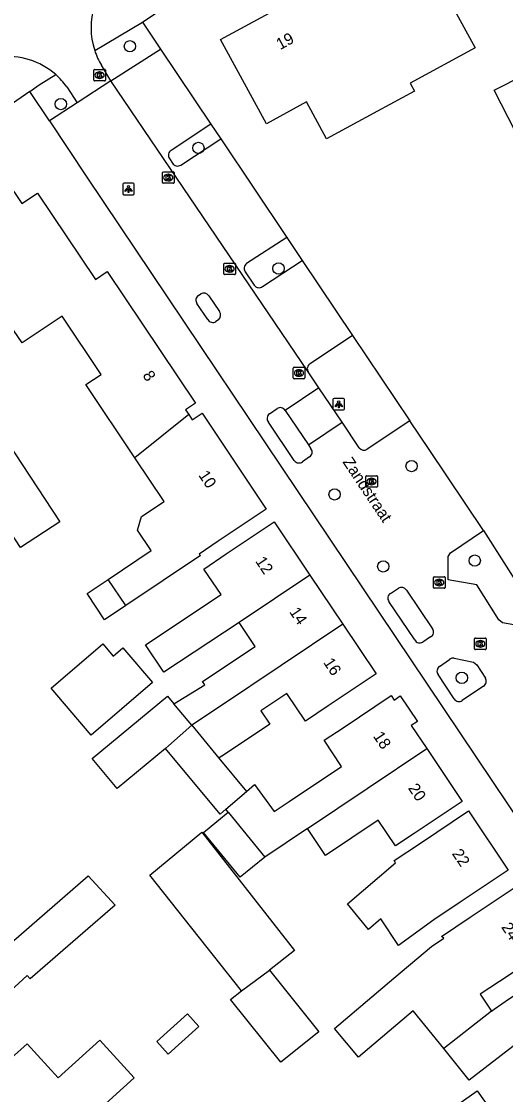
# Model space of a CAD drawing. Extents: x 161772 to 163123, y 383092 to 383917.
# Drawn here: x 162851.1 to 162893, y 383741.7 to 383834.6 of the extents above; entities that cross this region are included whole.
import ezdxf

# ---------------------------------------------------------------- set-up
doc = ezdxf.new("R2010")
doc.units = 0
for name, color, linetype in [('IMGEO_Boom', 7, 'Continuous'), ('IMGEO_Groenvoorziening', 7, 'Continuous'), ('IMGEO_Kolk', 7, 'Continuous'), ('IMGEO_Lichtpunt', 7, 'Continuous'), ('IMGEO_Openbare_ruimte_label', 7, 'Continuous'), ('IMGEO_Pand', 7, 'Continuous'), ('IMGEO_Pand_nummerreeks', 7, 'Continuous'), ('IMGEO_Parkeervlak_open', 7, 'Continuous'), ('IMGEO_Rijbaan_lokaal_open', 7, 'Continuous'), ('IMGEO_Voetpad_open', 7, 'Continuous'), ('IMGEO_Woonerf_open', 7, 'Continuous')]:
    doc.layers.add(name, color=color, linetype=linetype)

msp = doc.modelspace()

# ---------------------------------------------------------------- linework, layer by layer
at = {"layer": 'IMGEO_Boom'}
for centre in [(162860.525, 383832.448), (162854.543, 383827.444), (162866.447, 383823.652), (162873.377, 383813.211), (162884.891, 383796.109), (162878.23, 383793.657), (162890.348, 383787.925), (162882.431, 383787.421), (162889.234, 383777.772)]:
    msp.add_circle(centre, 0.489, dxfattribs=at)
at = {"layer": 'IMGEO_Groenvoorziening'}
for points in [[(162861.605, 383834.552), (162863.168, 383832.214)], [(162853.559, 383826.004), (162851.856, 383828.544)], [(162867.518, 383825.718), (162868.375, 383824.437)], [(162874.086, 383815.893), (162875.418, 383813.913)], [(162891.117, 383790.525), (162895.988, 383782.851)]]:
    msp.add_lwpolyline(points, dxfattribs=at)
at = {"layer": 'IMGEO_Kolk'}
for p, q in [((162857.395, 383829.522), (162857.395, 383830.374)), ((162857.47, 383830.448), (162858.322, 383830.448)), ((162857.883, 383830.228), (162857.908, 383830.228)), ((162858.396, 383830.374), (162858.396, 383829.522)), ((162858.322, 383829.448), (162857.47, 383829.448)), ((162857.906, 383829.668), (162857.881, 383829.668)), ((162863.337, 383820.659), (162863.337, 383821.511)), ((162863.412, 383821.585), (162864.264, 383821.585)), ((162863.825, 383821.365), (162863.85, 383821.365)), ((162864.338, 383821.511), (162864.338, 383820.659)), ((162864.264, 383820.585), (162863.412, 383820.585)), ((162863.848, 383820.805), (162863.823, 383820.805)), ((162868.641, 383812.753), (162868.641, 383813.605)), ((162868.716, 383813.679), (162869.568, 383813.679)), ((162869.129, 383813.459), (162869.154, 383813.459)), ((162869.642, 383813.605), (162869.642, 383812.753)), ((162869.568, 383812.679), (162868.716, 383812.679)), ((162869.152, 383812.899), (162869.127, 383812.899)), ((162874.645, 383803.735), (162874.645, 383804.587)), ((162874.72, 383804.661), (162875.572, 383804.661)), ((162875.133, 383804.441), (162875.158, 383804.441)), ((162875.646, 383804.587), (162875.646, 383803.735)), ((162875.572, 383803.661), (162874.72, 383803.661)), ((162875.156, 383803.881), (162875.131, 383803.881)), ((162880.925, 383794.346), (162880.925, 383795.198)), ((162881, 383795.272), (162881.852, 383795.272)), ((162881.413, 383795.052), (162881.438, 383795.052)), ((162881.926, 383795.198), (162881.926, 383794.346)), ((162881.852, 383794.272), (162881, 383794.272)), ((162881.436, 383794.492), (162881.411, 383794.492)), ((162886.852, 383786.526), (162887.704, 383786.526)), ((162886.777, 383785.6), (162886.777, 383786.452)), ((162887.288, 383785.746), (162887.263, 383785.746)), ((162887.265, 383786.306), (162887.29, 383786.306)), ((162887.778, 383786.452), (162887.778, 383785.6)), ((162887.704, 383785.526), (162886.852, 383785.526)), ((162890.333, 383780.289), (162890.333, 383781.141)), ((162890.408, 383781.215), (162891.26, 383781.215)), ((162890.821, 383780.995), (162890.846, 383780.995)), ((162891.334, 383781.141), (162891.334, 383780.289)), ((162891.26, 383780.215), (162890.408, 383780.215)), ((162890.844, 383780.435), (162890.819, 383780.435))]:
    msp.add_line(p, q, dxfattribs=at)
for points in [[(162857.395, 383829.522), (162857.395, 383830.374)], [(162857.47, 383830.448), (162858.322, 383830.448)], [(162857.716, 383830.148), (162857.839, 383830.148), (162857.839, 383829.997), (162857.969, 383830.148), (162858.133, 383830.148), (162857.987, 383829.997), (162858.14, 383829.748), (162857.988, 383829.748), (162857.903, 383829.912), (162857.839, 383829.845), (162857.839, 383829.748), (162857.716, 383829.748), (162857.716, 383830.148)], [(162858.396, 383830.374), (162858.396, 383829.522)], [(162858.322, 383829.448), (162857.47, 383829.448)], [(162863.337, 383820.659), (162863.337, 383821.511)], [(162863.412, 383821.585), (162864.264, 383821.585)], [(162863.658, 383821.285), (162863.781, 383821.285), (162863.781, 383821.134), (162863.911, 383821.285), (162864.075, 383821.285), (162863.929, 383821.134), (162864.082, 383820.885), (162863.93, 383820.885), (162863.845, 383821.049), (162863.781, 383820.982), (162863.781, 383820.885), (162863.658, 383820.885), (162863.658, 383821.285)], [(162864.338, 383821.511), (162864.338, 383820.659)], [(162864.264, 383820.585), (162863.412, 383820.585)], [(162868.641, 383812.753), (162868.641, 383813.605)], [(162868.716, 383813.679), (162869.568, 383813.679)], [(162869.642, 383813.605), (162869.642, 383812.753)], [(162869.568, 383812.679), (162868.716, 383812.679)], [(162868.962, 383813.379), (162869.085, 383813.379), (162869.085, 383813.228), (162869.215, 383813.379), (162869.379, 383813.379), (162869.233, 383813.228), (162869.386, 383812.979), (162869.234, 383812.979), (162869.149, 383813.143), (162869.085, 383813.076), (162869.085, 383812.979), (162868.962, 383812.979), (162868.962, 383813.379)], [(162874.645, 383803.735), (162874.645, 383804.587)], [(162874.72, 383804.661), (162875.572, 383804.661)], [(162874.966, 383804.361), (162875.089, 383804.361), (162875.089, 383804.21), (162875.219, 383804.361), (162875.383, 383804.361), (162875.237, 383804.21), (162875.39, 383803.961), (162875.238, 383803.961), (162875.153, 383804.125), (162875.089, 383804.058), (162875.089, 383803.961), (162874.966, 383803.961), (162874.966, 383804.361)], [(162875.646, 383804.587), (162875.646, 383803.735)], [(162875.572, 383803.661), (162874.72, 383803.661)], [(162880.925, 383794.346), (162880.925, 383795.198)], [(162881, 383795.272), (162881.852, 383795.272)], [(162881.246, 383794.972), (162881.369, 383794.972), (162881.369, 383794.821), (162881.499, 383794.972), (162881.663, 383794.972), (162881.517, 383794.821), (162881.67, 383794.572), (162881.518, 383794.572), (162881.433, 383794.736), (162881.369, 383794.669), (162881.369, 383794.572), (162881.246, 383794.572), (162881.246, 383794.972)], [(162881.926, 383795.198), (162881.926, 383794.346)], [(162881.852, 383794.272), (162881, 383794.272)], [(162886.852, 383786.526), (162887.704, 383786.526)], [(162886.777, 383785.6), (162886.777, 383786.452)], [(162887.098, 383786.226), (162887.221, 383786.226), (162887.221, 383786.075), (162887.351, 383786.226), (162887.515, 383786.226), (162887.369, 383786.075), (162887.522, 383785.826), (162887.37, 383785.826), (162887.285, 383785.99), (162887.221, 383785.923), (162887.221, 383785.826), (162887.098, 383785.826), (162887.098, 383786.226)], [(162887.778, 383786.452), (162887.778, 383785.6)], [(162887.704, 383785.526), (162886.852, 383785.526)], [(162890.333, 383780.289), (162890.333, 383781.141)], [(162890.408, 383781.215), (162891.26, 383781.215)], [(162890.654, 383780.915), (162890.777, 383780.915), (162890.777, 383780.764), (162890.907, 383780.915), (162891.071, 383780.915), (162890.925, 383780.764), (162891.078, 383780.515), (162890.926, 383780.515), (162890.841, 383780.679), (162890.777, 383780.612), (162890.777, 383780.515), (162890.654, 383780.515), (162890.654, 383780.915)], [(162891.334, 383781.141), (162891.334, 383780.289)], [(162891.26, 383780.215), (162890.408, 383780.215)]]:
    msp.add_lwpolyline(points, dxfattribs=at)
for centre, start, end in [((162857.472, 383830.372), 91.55205, 178.44795), ((162857.472, 383830.372), 91.55205, 178.44795), ((162858.32, 383830.372), 1.55205, 88.44795), ((162858.32, 383830.372), 1.55205, 88.44795), ((162857.472, 383829.524), 181.55205, 268.44795), ((162857.472, 383829.524), 181.55205, 268.44795), ((162858.32, 383829.524), 271.55205, 358.44795), ((162858.32, 383829.524), 271.55205, 358.44795), ((162863.414, 383821.509), 91.55205, 178.44795), ((162863.414, 383821.509), 91.55205, 178.44795), ((162864.262, 383821.509), 1.55205, 88.44795), ((162864.262, 383821.509), 1.55205, 88.44795), ((162863.414, 383820.661), 181.55205, 268.44795), ((162863.414, 383820.661), 181.55205, 268.44795), ((162864.262, 383820.661), 271.55205, 358.44795), ((162864.262, 383820.661), 271.55205, 358.44795), ((162868.718, 383813.603), 91.55205, 178.44795), ((162868.718, 383813.603), 91.55205, 178.44795), ((162869.566, 383813.603), 1.55205, 88.44795), ((162869.566, 383813.603), 1.55205, 88.44795), ((162868.718, 383812.755), 181.55205, 268.44795), ((162868.718, 383812.755), 181.55205, 268.44795), ((162869.566, 383812.755), 271.55205, 358.44795), ((162869.566, 383812.755), 271.55205, 358.44795), ((162874.722, 383804.585), 91.55205, 178.44795), ((162874.722, 383804.585), 91.55205, 178.44795), ((162875.57, 383804.585), 1.55205, 88.44795), ((162875.57, 383804.585), 1.55205, 88.44795), ((162874.722, 383803.737), 181.55205, 268.44795), ((162874.722, 383803.737), 181.55205, 268.44795), ((162875.57, 383803.737), 271.55205, 358.44795), ((162875.57, 383803.737), 271.55205, 358.44795), ((162881.002, 383795.196), 91.55205, 178.44795), ((162881.002, 383795.196), 91.55205, 178.44795), ((162881.85, 383795.196), 1.55205, 88.44795), ((162881.85, 383795.196), 1.55205, 88.44795), ((162881.002, 383794.348), 181.55205, 268.44795), ((162881.002, 383794.348), 181.55205, 268.44795), ((162881.85, 383794.348), 271.55205, 358.44795), ((162881.85, 383794.348), 271.55205, 358.44795), ((162886.854, 383786.45), 91.55205, 178.44795), ((162886.854, 383786.45), 91.55205, 178.44795), ((162887.702, 383786.45), 1.55205, 88.44795), ((162887.702, 383786.45), 1.55205, 88.44795), ((162886.854, 383785.602), 181.55205, 268.44795), ((162886.854, 383785.602), 181.55205, 268.44795), ((162887.702, 383785.602), 271.55205, 358.44795), ((162887.702, 383785.602), 271.55205, 358.44795), ((162890.41, 383781.139), 91.55205, 178.44795), ((162890.41, 383781.139), 91.55205, 178.44795), ((162891.258, 383781.139), 1.55205, 88.44795), ((162891.258, 383781.139), 1.55205, 88.44795), ((162890.41, 383780.291), 181.55205, 268.44795), ((162890.41, 383780.291), 181.55205, 268.44795), ((162891.258, 383780.291), 271.55205, 358.44795), ((162891.258, 383780.291), 271.55205, 358.44795)]:
    msp.add_arc(centre, 0.0765, start, end, dxfattribs=at)
for centre, major_axis, ratio, start_param, end_param in [((162857.882, 383829.948), (-0.387, 0.002), 0.722429, 4.712389, 7.853982), ((162857.907, 383829.948), (-0.39, 0.002), 0.717154, 1.570796, 4.712389), ((162863.824, 383821.085), (-0.387, 0.002), 0.722429, 4.712389, 7.853982), ((162863.849, 383821.085), (-0.39, 0.002), 0.717154, 1.570796, 4.712389), ((162869.128, 383813.179), (-0.387, 0.002), 0.722429, 4.712389, 7.853982), ((162869.153, 383813.179), (-0.39, 0.002), 0.717154, 1.570796, 4.712389), ((162875.132, 383804.161), (-0.387, 0.002), 0.722429, 4.712389, 7.853982), ((162875.157, 383804.161), (-0.39, 0.002), 0.717154, 1.570796, 4.712389), ((162881.412, 383794.772), (-0.387, 0.002), 0.722429, 4.712389, 7.853982), ((162881.437, 383794.772), (-0.39, 0.002), 0.717154, 1.570796, 4.712389), ((162887.264, 383786.026), (-0.387, 0.002), 0.722429, 4.712389, 7.853982), ((162887.289, 383786.026), (-0.39, 0.002), 0.717154, 1.570796, 4.712389), ((162890.82, 383780.715), (-0.387, 0.002), 0.722429, 4.712389, 7.853982), ((162890.845, 383780.715), (-0.39, 0.002), 0.717154, 1.570796, 4.712389)]:
    msp.add_ellipse(centre, major_axis=major_axis, ratio=ratio, start_param=start_param, end_param=end_param, dxfattribs=at)
at = {"layer": 'IMGEO_Lichtpunt'}
for p, q in [((162859.899, 383820.501), (162859.899, 383819.694)), ((162859.899, 383820.501), (162859.899, 383819.694)), ((162860.801, 383820.596), (162859.993, 383820.596)), ((162860.801, 383820.596), (162859.993, 383820.596)), ((162860.895, 383819.694), (162860.895, 383820.501)), ((162860.895, 383819.694), (162860.895, 383820.501)), ((162859.993, 383819.6), (162860.801, 383819.6)), ((162859.993, 383819.6), (162860.801, 383819.6)), ((162878.086, 383801.866), (162878.086, 383801.059)), ((162878.086, 383801.866), (162878.086, 383801.059)), ((162878.988, 383801.961), (162878.18, 383801.961)), ((162878.988, 383801.961), (162878.18, 383801.961)), ((162879.082, 383801.059), (162879.082, 383801.866)), ((162879.082, 383801.059), (162879.082, 383801.866)), ((162878.18, 383800.965), (162878.988, 383800.965)), ((162878.18, 383800.965), (162878.988, 383800.965))]:
    msp.add_line(p, q, dxfattribs=at)
for points in [[(162860.273, 383820.165), (162860.312, 383820.137), (162860.124, 383819.875), (162860.086, 383819.902), (162860.273, 383820.165)], [(162860.375, 383820.117), (162860.422, 383820.117), (162860.422, 383819.795), (162860.375, 383819.795), (162860.375, 383820.117)], [(162860.485, 383820.137), (162860.523, 383820.164), (162860.71, 383819.902), (162860.671, 383819.874), (162860.485, 383820.137)], [(162878.46, 383801.53), (162878.499, 383801.502), (162878.311, 383801.24), (162878.273, 383801.267), (162878.46, 383801.53)], [(162878.562, 383801.482), (162878.609, 383801.482), (162878.609, 383801.16), (162878.562, 383801.16), (162878.562, 383801.482)], [(162878.672, 383801.502), (162878.71, 383801.529), (162878.897, 383801.267), (162878.858, 383801.239), (162878.672, 383801.502)]]:
    msp.add_lwpolyline(points, dxfattribs=at)
for centre in [(162860.398, 383820.299), (162878.585, 383801.664)]:
    msp.add_circle(centre, 0.0994, dxfattribs=at)
for centre, start, end in [((162859.993, 383820.501), 90, 180), ((162859.993, 383820.501), 90, 180), ((162860.801, 383820.501), 0, 90), ((162860.801, 383820.501), 0, 90), ((162859.993, 383819.694), 180, 270), ((162859.993, 383819.694), 180, 270), ((162860.801, 383819.694), 270, 0), ((162860.801, 383819.694), 270, 360), ((162878.18, 383801.866), 90, 180), ((162878.18, 383801.866), 90, 180), ((162878.988, 383801.866), 0, 90), ((162878.988, 383801.866), 0, 90), ((162878.18, 383801.059), 180, 270), ((162878.18, 383801.059), 180, 270), ((162878.988, 383801.059), 270, 0), ((162878.988, 383801.059), 270, 360)]:
    msp.add_arc(centre, 0.0946, start, end, dxfattribs=at)
at = {"layer": 'IMGEO_Pand'}
for points in [[(162888.929, 383835.004), (162890.396, 383832.308), (162884.77, 383829.245), (162885.139, 383828.569), (162881.924, 383826.819), (162877.532, 383824.427), (162875.789, 383827.628), (162872.324, 383825.741), (162868.353, 383833.035), (162876.828, 383837.649), (162878.033, 383835.435), (162880.648, 383836.859), (162880.93, 383836.342), (162886.538, 383839.395), (162888.929, 383835.004)], [(162900.439, 383824.804), (162900.801, 383824.096), (162902.336, 383821.088), (162897.737, 383818.739), (162896.201, 383821.747), (162895.694, 383821.488), (162892.042, 383828.64), (162897.149, 383831.248)], [(162860.947, 383796.826), (162856.704, 383803.154), (162858.03, 383804.044), (162854.653, 383809.082), (162851.196, 383806.764), (162850.084, 383808.424), (162848.047, 383807.058), (162845.056, 383811.519), (162842.272, 383815.672), (162849.888, 383820.778), (162851.185, 383818.844), (162852.518, 383819.738), (162857.538, 383812.249), (162858.565, 383812.938), (162866.195, 383801.558), (162865.335, 383800.981), (162865.609, 383800.568)], [(162865.609, 383800.568), (162865.914, 383800.109), (162866.778, 383800.681), (162872.317, 383792.377), (162868.165, 383789.593), (162866.521, 383788.491), (162866.614, 383788.352), (162860.157, 383784.023)], [(162865.609, 383800.568), (162860.947, 383796.826)], [(162846.54, 383795.952), (162849.94, 383798.181), (162854.458, 383791.288), (162851.058, 383789.059), (162846.54, 383795.952)], [(162858.64, 383786.285), (162862.368, 383788.784), (162861.181, 383790.553), (162861.537, 383791.727), (162863.489, 383793.035), (162860.947, 383796.826)], [(162869.959, 383782.565), (162863.454, 383778.271), (162861.881, 383780.617), (162868.405, 383784.991), (162866.91, 383787.177), (162868.841, 383788.496), (162872.993, 383791.28), (162876.084, 383786.67)], [(162876.084, 383786.67), (162869.959, 383782.565)], [(162876.084, 383786.67), (162878.936, 383782.415)], [(162860.157, 383784.023), (162858.336, 383782.802), (162856.819, 383785.064), (162858.64, 383786.285)], [(162860.157, 383784.023), (162858.64, 383786.285)], [(162864.334, 383775.521), (162866.993, 383777.167), (162866.807, 383777.444), (162871.35, 383780.49), (162869.959, 383782.565)], [(162878.936, 383782.415), (162868.268, 383775.266), (162865.874, 383773.662)], [(162878.936, 383782.415), (162881.815, 383778.121), (162877.663, 383775.337), (162875.702, 383774.022), (162874.093, 383776.422), (162871.844, 383774.914), (162872.615, 383773.764), (162868.523, 383771.02), (162868.514, 383771.014), (162868.227, 383770.822)], [(162857.175, 383772.819), (162853.698, 383776.874), (162858.165, 383780.705), (162859.063, 383779.657), (162859.904, 383780.378), (162862.483, 383777.371), (162857.175, 383772.819)], [(162863.608, 383771.664), (162859.415, 383768.19), (162857.264, 383770.787), (162863.782, 383776.187), (162864.334, 383775.521)], [(162865.874, 383773.662), (162865.563, 383774.037), (162864.334, 383775.521)], [(162870.612, 383767.943), (162871.301, 383768.54), (162873.01, 383766.192), (162874.308, 383767.062), (162878.826, 383770.091), (162877.316, 383772.366), (162878.958, 383773.452), (162883.11, 383776.236), (162883.369, 383775.85), (162883.901, 383776.206), (162885.384, 383773.994), (162884.862, 383773.644), (162886.193, 383771.659)], [(162863.608, 383771.664), (162863.867, 383771.892), (162865.874, 383773.662)], [(162865.874, 383773.662), (162868.227, 383770.822)], [(162868.824, 383766.393), (162868.33, 383765.965), (162863.608, 383771.664)], [(162886.193, 383771.659), (162889.266, 383767.075), (162885.113, 383764.292), (162883.492, 383763.217), (162881.983, 383765.456), (162877.43, 383762.404), (162875.874, 383764.725)], [(162875.874, 383764.725), (162886.193, 383771.659)], [(162868.227, 383770.822), (162870.612, 383767.943)], [(162868.824, 383766.393), (162870.612, 383767.943)], [(162872.198, 383762.255), (162870.055, 383760.503), (162866.886, 383764.38), (162869.034, 383766.136)], [(162869.034, 383766.136), (162868.824, 383766.393)], [(162869.034, 383766.136), (162872.198, 383762.255)], [(162882.229, 383756.894), (162881.169, 383755.97), (162879.336, 383758.202), (162883.497, 383761.759), (162883.383, 383761.946), (162885.656, 383763.469), (162889.809, 383766.253), (162893.245, 383761.128), (162889.093, 383758.344), (162886.802, 383756.813), (162883.753, 383754.597), (162882.229, 383756.894)], [(162870.165, 383750.68), (162862.251, 383760.684), (162866.745, 383764.416), (162874.77, 383754.153), (162872.598, 383752.458)], [(162875.874, 383764.725), (162872.198, 383762.255)], [(162842.873, 383753.493), (162843.492, 383754.055), (162844.909, 383755.343), (162847.243, 383752.768), (162849.27, 383754.605), (162849.578, 383754.265), (162856.921, 383760.629), (162859.234, 383758.082), (162856.439, 383755.66), (162851.889, 383751.716), (162851.642, 383751.988), (162849.458, 383750), (162844.988, 383745.931), (162841.294, 383742.561), (162836.553, 383747.745)], [(162887.663, 383745.677), (162885.022, 383748.941), (162880.307, 383744.944), (162878.218, 383747.409), (162883.348, 383751.757), (162886.598, 383754.512), (162887.679, 383755.237), (162887.463, 383755.364), (162889.964, 383757.043), (162894.116, 383759.827), (162897.469, 383754.827), (162893.316, 383752.043), (162890.82, 383750.373), (162891.796, 383748.911)], [(162891.796, 383748.911), (162892.021, 383749.087), (162893.367, 383750), (162894.265, 383750.609), (162898.418, 383753.393), (162900.694, 383750), (162902.009, 383748.008), (162897.856, 383745.225), (162895.627, 383743.732), (162894.009, 383746.147), (162889.861, 383742.941), (162887.663, 383745.677)], [(162872.598, 383752.458), (162876.86, 383747.131), (162873.57, 383744.499), (162869.226, 383749.929), (162870.165, 383750.68)], [(162870.165, 383750.68), (162872.598, 383752.458)], [(162862.846, 383746.275), (162865.496, 383748.685), (162866.493, 383747.589), (162863.842, 383745.179), (162862.846, 383746.275)], [(162891.796, 383748.911), (162887.663, 383745.677)], [(162844.017, 383739.178), (162847.717, 383742.543), (162849.992, 383744.612), (162851.625, 383746.097), (162854.32, 383743.134), (162857.92, 383746.408), (162860.886, 383743.146), (162855.652, 383738.387)], [(162884.875, 383737.987), (162886.925, 383739.442), (162890.553, 383742.019), (162892.674, 383739.032), (162889.046, 383736.455), (162886.995, 383735), (162884.875, 383737.987)]]:
    msp.add_lwpolyline(points, dxfattribs=at)
at = {"layer": 'IMGEO_Parkeervlak_open'}
for points in [[(162858.88, 383829.451), (162863.168, 383832.214)], [(162863.168, 383832.214), (162867.518, 383825.718)], [(162875.938, 383804.266), (162858.88, 383829.451)], [(162867.518, 383825.718), (162864.098, 383823.441)], [(162864.916, 383822.163), (162868.375, 383824.437)], [(162868.375, 383824.437), (162874.086, 383815.893)], [(162863.941, 383822.722), (162864.204, 383822.328)], [(162874.086, 383815.893), (162870.613, 383813.638)], [(162871.999, 383811.653), (162875.418, 383813.913)], [(162875.418, 383813.913), (162879.771, 383807.415)], [(162870.501, 383812.928), (162871.28, 383811.766)]]:
    msp.add_lwpolyline(points, dxfattribs=at)
for centre, radius, start, end in [((162864.374, 383823.004), 0.517, 122.27081, 213.09379), ((162864.638, 383822.581), 0.502, 210.27747, 303.62753), ((162870.902, 383813.229), 0.501, 125.20984, 216.86148), ((162871.692, 383812.041), 0.495, 213.7614, 308.3752)]:
    msp.add_arc(centre, radius, start, end, dxfattribs=at)
at = {"layer": 'IMGEO_Rijbaan_lokaal_open'}
for points in [[(162858.88, 383829.451), (162858.054, 383830.808)], [(162858.88, 383829.451), (162855.97, 383827.554)], [(162855.054, 383828.935), (162855.97, 383827.554)]]:
    msp.add_lwpolyline(points, dxfattribs=at)
for centre, radius, start, end in [((162863.577, 383834.08), 6.42, 128.54509, 198.06992), ((162863.561, 383834.078), 6.405, 198.09229, 210.70123), ((162849.965, 383825.335), 6.234, 48.42789, 96.90413), ((162849.888, 383825.271), 6.333, 35.34823, 48.29211)]:
    msp.add_arc(centre, radius, start, end, dxfattribs=at)
at = {"layer": 'IMGEO_Voetpad_open'}
for points in [[(162861.605, 383834.552), (162865.878, 383837.444), (162871.018, 383840.607), (162889.453, 383850.973), (162892.254, 383852.343), (162923.405, 383867.578), (162926.384, 383869.067), (162926.296, 383869.247), (162937.187, 383874.349)], [(162857.473, 383832.089), (162861.605, 383834.552)], [(162851.856, 383828.544), (162852.683, 383829.117), (162854.102, 383829.999)], [(162851.856, 383828.544), (162836.343, 383817.807), (162834.018, 383816.164), (162796.452, 383789.619)], [(162879.771, 383807.415), (162876.113, 383804.965)], [(162879.771, 383807.415), (162884.723, 383800.033)], [(162876.861, 383802.89), (162875.938, 383804.266)], [(162878.867, 383799.9), (162876.861, 383802.89)], [(162880.347, 383797.695), (162878.867, 383799.9)], [(162884.723, 383800.033), (162881.055, 383797.57)]]:
    msp.add_lwpolyline(points, dxfattribs=at)
for centre, radius, start, end in [((162876.366, 383804.53), 0.503, 120.20992, 211.67902), ((162880.767, 383798.005), 0.521, 216.41165, 303.56316)]:
    msp.add_arc(centre, radius, start, end, dxfattribs=at)
at = {"layer": 'IMGEO_Woonerf_open'}
for points in [[(162855.97, 383827.554), (162853.559, 383826.004)], [(162853.559, 383826.004), (162856.792, 383821.124), (162904.473, 383750), (162913.358, 383736.746), (162915.726, 383733.217)], [(162866.442, 383810.872), (162866.644, 383811.013)], [(162867.35, 383810.842), (162868.271, 383809.483)], [(162867.247, 383808.786), (162866.321, 383810.171)], [(162868.183, 383808.766), (162867.96, 383808.624)], [(162876.861, 383802.89), (162873.948, 383800.922)], [(162872.59, 383800.626), (162873.246, 383801.083)], [(162873.948, 383800.922), (162875.955, 383797.947)], [(162874.742, 383796.577), (162872.496, 383799.905)], [(162875.955, 383797.947), (162878.867, 383799.9)], [(162891.117, 383790.525), (162886.4, 383797.539), (162884.723, 383800.033)], [(162875.955, 383797.947), (162876.181, 383797.611)], [(162876.052, 383796.896), (162875.458, 383796.482)], [(162895.988, 383782.851), (162895.058, 383782.214), (162894.707, 383782.175), (162892.739, 383782.548), (162892.444, 383782.78), (162890.526, 383785.826), (162888.044, 383786.269), (162888.056, 383788.284), (162888.246, 383788.603), (162891.117, 383790.525)], [(162883.069, 383785.08), (162883.74, 383785.525)], [(162884.439, 383785.361), (162886.702, 383782.013)], [(162885.167, 383781.051), (162882.931, 383784.378)], [(162886.532, 383781.316), (162885.856, 383780.869)], [(162887.299, 383778.751), (162888.178, 383779.36)], [(162888.574, 383779.466), (162890.237, 383779.127), (162890.536, 383778.904), (162891.266, 383777.757)], [(162888.566, 383775.96), (162887.173, 383778.049)], [(162891.103, 383777.064), (162889.26, 383775.813)]]:
    msp.add_lwpolyline(points, dxfattribs=at)
for centre, radius, start, end in [((162866.724, 383810.462), 0.497, 124.5594, 215.85389), ((162866.91, 383810.569), 0.518, 31.86125, 120.90799), ((162867.68, 383809.041), 0.502, 210.50132, 303.8971), ((162867.845, 383809.171), 0.527, 309.78395, 36.2218), ((162872.891, 383800.22), 0.506, 126.59362, 218.55035), ((162873.52, 383800.665), 0.5, 30.95934, 123.20646), ((162875.802, 383797.31), 0.484, 301.13388, 38.41161), ((162875.145, 383796.867), 0.496, 215.77295, 309.11115), ((162884.006, 383785.087), 0.512, 32.29478, 121.29729), ((162883.302, 383784.67), 0.472, 119.57977, 218.17731), ((162886.326, 383781.736), 0.467, 296.17618, 36.4099), ((162885.594, 383781.271), 0.48, 207.3033, 303.10318), ((162888.472, 383779.055), 0.424, 76.05006, 133.92081), ((162887.578, 383778.339), 0.498, 124.07775, 215.57122), ((162890.858, 383777.487), 0.489, 300.06688, 33.46129), ((162888.981, 383776.208), 0.484, 210.87358, 305.20767)]:
    msp.add_arc(centre, radius, start, end, dxfattribs=at)

# ---------------------------------------------------------------- texts
at = {"layer": 'IMGEO_Openbare_ruimte_label'}
msp.add_text('Zandstraat', height=1, rotation=303.70596, dxfattribs=at).set_placement((162878.883, 383796.461))
at = {"layer": 'IMGEO_Pand_nummerreeks'}
for s, rotation, p in [('19', 28.56497, (162873.513, 383832.11)), ('8', 303.83868, (162861.577, 383803.956)), ('10', 303.7069, (162866.413, 383795.319)), ('12', 303.83852, (162871.328, 383787.873)), ('14', 303.83868, (162874.27, 383783.486)), ('16', 303.83868, (162877.211, 383779.099)), ('18', 303.9017, (162881.518, 383772.724)), ('20', 303.90027, (162884.546, 383768.219)), ('22', 303.83868, (162888.341, 383762.554)), ('24', 303.84581, (162892.61, 383756.184))]:
    msp.add_text(s, height=1, rotation=rotation, dxfattribs=at).set_placement(p)

doc.saveas('drawing.dxf')
